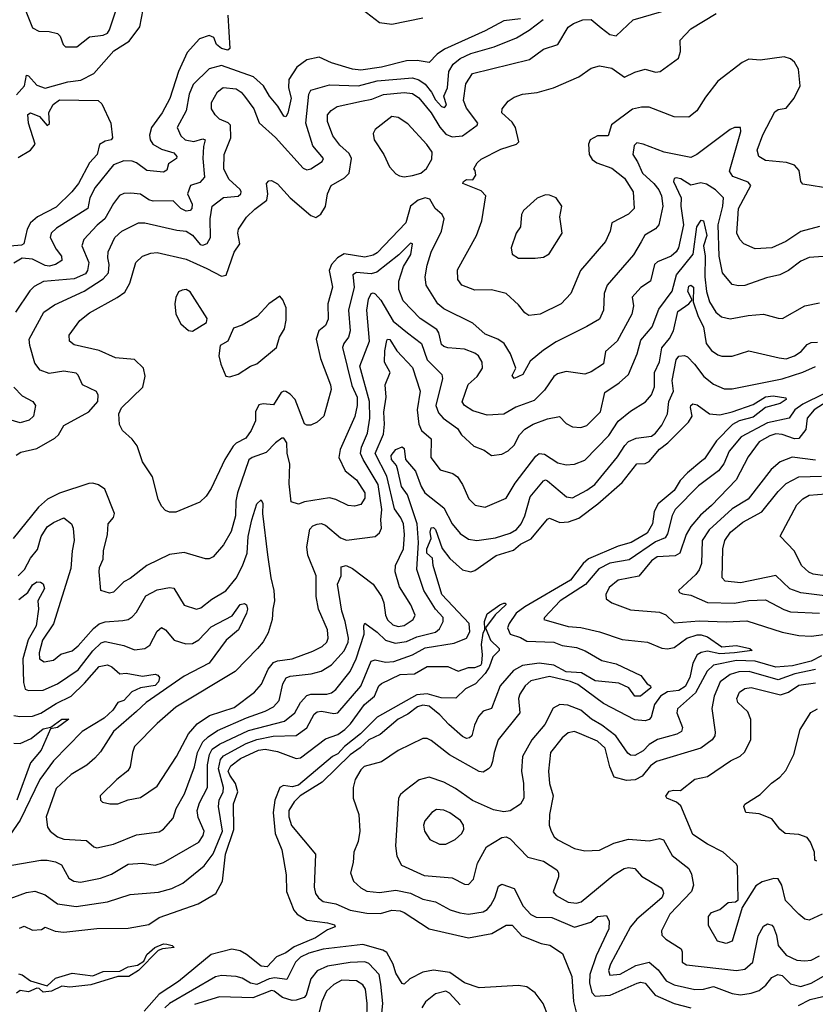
# Model space of a CAD drawing. Extents: x 1690054 to 1842981, y 782881 to 914114.
# Tile 299 of 656: x 1701003 to 1704835, y 902832 to 907574. Entities that reach past the tile are written whole.
import ezdxf

# ---------------------------------------------------------------- set-up
doc = ezdxf.new("R2010")
doc.units = 0

msp = doc.modelspace()

# ---------------------------------------------------------------- linework, layer by layer
at = {"layer": '0CON10XD'}
for points in [[(1700988.1, 907211.9), (1701026.2, 907255), (1701035, 907306.7), (1701045, 907304), (1701085, 907258.8), (1701125, 907243.9), (1701235, 907274), (1701296.8, 907283.2), (1701359.4, 907315), (1701456.2, 907423.8), (1701529.3, 907470.7), (1701581.3, 907538.7), (1701605.1, 907665)], [(1701012.8, 907662.8), (1701064.3, 907534.3), (1701095, 907517.7), (1701145, 907516.2), (1701185, 907507.3), (1701197.3, 907495), (1701212.5, 907455), (1701223.6, 907443.6), (1701277.4, 907442.6), (1701338.5, 907491.5), (1701405, 907498.5), (1701425, 907509.5), (1701435.5, 907525), (1701472.1, 907635)], [(1704855, 906577.5), (1704765.7, 906554.3), (1704692.9, 906505), (1704625, 906474.7), (1704545, 906470.9), (1704490.6, 906495), (1704471.8, 906515), (1704457.1, 906545), (1704461.5, 906615), (1704464.8, 906665), (1704524.4, 906775), (1704510.7, 906790.7), (1704438.1, 906818.1), (1704421.3, 906845), (1704476.7, 907035), (1704473.9, 907053.9), (1704445, 907054.4), (1704425, 907045.6), (1704264.4, 906925), (1704235, 906910.3), (1704106, 906935), (1704005, 906974.7), (1703975, 906980.6), (1703961.7, 906968.3), (1703955.6, 906925), (1703979, 906889), (1704002.4, 906835), (1704057.2, 906785), (1704081, 906755), (1704093.3, 906725), (1704100.7, 906675), (1704081.1, 906585), (1704065, 906567.1), (1704014.3, 906535.7), (1703996.5, 906503.5), (1703959.2, 906440.8), (1703832.1, 906295), (1703818, 906255), (1703814.6, 906175), (1703795, 906131.5), (1703734.7, 906095.3), (1703587, 906023), (1703525, 905981.3), (1703461.4, 905928.6), (1703425.8, 905865), (1703385, 905846.2), (1703375, 905860), (1703392.9, 905895), (1703366.2, 905965), (1703335.6, 906015), (1703305, 906034.7), (1703245, 906059.7), (1703185, 906111.6), (1703045, 906181.2), (1703016, 906205), (1702960, 906295), (1702955.3, 906335.3), (1702965, 906392), (1702985, 906454.3), (1703034.7, 906555), (1703047.5, 906615), (1703037.5, 906635), (1703003.8, 906663.8), (1702978.6, 906708.6), (1702956.1, 906716.1), (1702921.6, 906705), (1702884.7, 906675), (1702863, 906595), (1702725, 906451.1), (1702705, 906439.2), (1702665, 906430.7), (1702565, 906445.8), (1702532.6, 906427.4), (1702504.6, 906395), (1702492.6, 906365), (1702509.1, 906285), (1702486.9, 906205), (1702488.3, 906131.7), (1702475, 906101.4), (1702443.8, 906075), (1702430.9, 906035), (1702452.3, 905942.3), (1702499.1, 905815), (1702502.2, 905792.2), (1702467.5, 905665), (1702436, 905635), (1702405, 905621.4), (1702385, 905620.8), (1702375, 905626.7), (1702329.2, 905745), (1702305, 905770.7), (1702285, 905782.3), (1702275, 905784.5), (1702262.2, 905777.8), (1702225, 905718.6), (1702175, 905724.4), (1702155, 905718.1), (1702139.1, 905685), (1702138.5, 905641.5), (1702118.2, 905595), (1702091.8, 905558.2), (1702045.2, 905534.8), (1702030.6, 905519.4), (1701990.4, 905455), (1701925, 905316), (1701900.5, 905279.5), (1701869.7, 905250.3), (1701755, 905202.5), (1701725, 905202), (1701705, 905210), (1701685, 905230), (1701670, 905265), (1701642.6, 905372.6), (1701594.2, 905445), (1701568.3, 905521.7), (1701544.2, 905554.2), (1701497.5, 905595), (1701483.6, 905623.6), (1701480, 905675), (1701493.2, 905705), (1701595.9, 905804.1), (1701606.5, 905856.5), (1701599.2, 905895), (1701555, 905937.8), (1701464.5, 905944.5), (1701385, 905981.2), (1701265, 906007.5), (1701241.9, 906025), (1701240.5, 906055), (1701291.9, 906125), (1701338.3, 906161.7), (1701472.5, 906235), (1701508.8, 906261.2), (1701533.3, 906305), (1701562.7, 906405), (1701594.7, 906435.3), (1701635, 906450), (1701665, 906452.7), (1701805, 906420.7), (1701904.5, 906375.5), (1701975, 906339.2), (1701997.1, 906342.9), (1702035.4, 906454.6), (1702062.9, 906495), (1702052.9, 906545), (1702056.9, 906565), (1702095, 906623.1), (1702135, 906661.9), (1702193.1, 906705), (1702197.8, 906735), (1702191.2, 906785), (1702201.9, 906798.1), (1702215, 906799.2), (1702245, 906784), (1702306, 906716), (1702405, 906630.6), (1702428.9, 906621.1), (1702452.6, 906637.4), (1702475.9, 906674.1), (1702484.8, 906735.2), (1702503.6, 906775), (1702567.4, 906812.6), (1702590, 906835), (1702600.6, 906905), (1702589.3, 906929.3), (1702545, 906969.2), (1702511.1, 907015), (1702485, 907083.3), (1702485.5, 907115), (1702503.3, 907136.7), (1702532, 907155), (1702648.2, 907181.8), (1702699.3, 907190.7), (1702755, 907212.8), (1702855, 907223), (1702895, 907218.3), (1702925, 907197.1), (1702984.4, 907125), (1703025.6, 907055.6), (1703055, 907021.9), (1703085, 907009.5), (1703135, 907014.1), (1703206, 907065), (1703210, 907075), (1703155, 907147.3), (1703140.7, 907185), (1703151.4, 907265), (1703183.3, 907315), (1703458.1, 907381.9), (1703525, 907431.8), (1703594.3, 907455), (1703645, 907537.9), (1703669.4, 907555), (1703715, 907573.4), (1703755, 907574.6), (1703803.1, 907535), (1703845, 907502.2), (1703875, 907495.4), (1703957.2, 907572.8), (1704095, 907613.3)], [(1702651.9, 907625), (1702735, 907560.5), (1702795, 907551.8), (1702945, 907582)], [(1702005.7, 907595.7), (1702015.5, 907435), (1702005, 907426.9), (1701974.3, 907435), (1701951.3, 907455), (1701937.9, 907487.9), (1701915, 907498), (1701868.5, 907481.5), (1701808.9, 907415), (1701767.6, 907325), (1701726.2, 907193.8), (1701689.5, 907125), (1701637.8, 907055), (1701627.7, 907017.7), (1701630.4, 906995), (1701644.3, 906974.2), (1701685, 906949.6), (1701745, 906932.5), (1701760.3, 906915), (1701758.6, 906905), (1701719.8, 906880.2), (1701711.2, 906848.8), (1701695, 906839.5), (1701615, 906846.7), (1701566, 906884), (1701545, 906892.4), (1701505, 906894.7), (1701454.8, 906875.2), (1701365.7, 906765), (1701340.6, 906715), (1701331.6, 906665), (1701180.1, 906569.9), (1701155, 906546.4), (1701150.3, 906525), (1701178.5, 906468.5), (1701203.3, 906435), (1701206.5, 906413.5), (1701175.4, 906395), (1701145, 906386.1), (1701125, 906390), (1701065, 906420.9), (1701015, 906424.4), (1700975, 906400.8)], [(1703415, 907578.2), (1703335, 907568.1), (1703245, 907520), (1703049, 907431), (1703013, 907407), (1702975, 907367.8), (1702916.7, 907376.7), (1702865.3, 907375.3), (1702745, 907345.9), (1702645, 907331.4), (1702605, 907335.5), (1702505, 907366), (1702445, 907393.8), (1702385, 907379.7), (1702338.2, 907345), (1702298.9, 907285), (1702297.3, 907245), (1702310.3, 907195), (1702294.2, 907124.2), (1702285, 907105.8), (1702275, 907109.4), (1702246.8, 907156.8), (1702206, 907205), (1702177.3, 907255), (1702128.5, 907298.5), (1701975, 907352.5), (1701915, 907337.5), (1701838.1, 907261.9), (1701818.4, 907215), (1701804.1, 907135), (1701761.3, 907055), (1701779.3, 907015), (1701799.4, 906995), (1701842.2, 906987.8), (1701885, 907000), (1701895.5, 906995), (1701887.3, 906962.7), (1701884.3, 906905), (1701892.4, 906815), (1701870.8, 906789.2), (1701825.3, 906774.7), (1701811.5, 906735), (1701832.8, 906685), (1701832, 906665), (1701823.1, 906655), (1701805, 906651.5), (1701778.9, 906665), (1701741.7, 906701.7), (1701645, 906700.3), (1701625, 906706.4), (1701585, 906733.8), (1701537.6, 906737.6), (1701505, 906736.4), (1701483.4, 906726.6), (1701455, 906689.2), (1701413.1, 906615), (1701375.6, 906584.4), (1701310.9, 906515), (1701302.7, 906485), (1701335.7, 906405), (1701328.8, 906365), (1701320.1, 906349.9), (1701265, 906325.5), (1701117.8, 906312.2), (1701072, 906288), (1701052.1, 906267.9), (1700982.9, 906165)], [(1700985, 905477.1), (1701008.5, 905491.5), (1701085, 905509.2), (1701171.8, 905558.2), (1701190.4, 905575), (1701215, 905618.8), (1701335, 905684.6), (1701379.6, 905735), (1701380.5, 905765), (1701372.4, 905782.4), (1701305, 905814.4), (1701285, 905862), (1701275, 905870.9), (1701215, 905881.1), (1701145, 905870), (1701102, 905885), (1701075, 905920), (1701051.5, 906005), (1701048.9, 906035), (1701119.4, 906165), (1701170.3, 906199.7), (1701313.1, 906266.9), (1701405, 906325.2), (1701430.7, 906355), (1701432.9, 906395), (1701426.5, 906426.5), (1701428.4, 906455), (1701460.8, 906525), (1701494.5, 906555), (1701575, 906595.3), (1701605, 906595.3), (1701760.2, 906560.2), (1701805, 906555.9), (1701835, 906535.8), (1701871.6, 906491.6), (1701885, 906487.2), (1701905, 906495.8), (1701921.9, 906525), (1701920.3, 906615), (1701929.1, 906675), (1701985, 906716.9), (1702055, 906724.3), (1702068.2, 906735), (1702069.7, 906745), (1702065, 906755.9), (1702010.6, 906805), (1701986.6, 906855), (1701988.1, 906925), (1702020, 907005), (1702018.2, 907065), (1702006.4, 907076.4), (1701965.5, 907095), (1701944.6, 907115), (1701926.4, 907145), (1701926.9, 907175), (1701955, 907226.7), (1701982.9, 907247.1), (1702045, 907240), (1702069.5, 907225), (1702085.3, 907205.3), (1702129.7, 907145), (1702156.9, 907076.9), (1702235, 907007.1), (1702368.4, 906858.4), (1702385, 906850.6), (1702405, 906855.3), (1702459.1, 906890.9), (1702465.4, 906904.6), (1702415, 906966.5), (1702381.6, 907075), (1702394.7, 907215.3), (1702405.3, 907234.7), (1702495, 907259.3), (1702635, 907255.6), (1702725, 907280), (1702895, 907293.4), (1702925, 907284.8), (1702955, 907263.3), (1702985.6, 907225), (1703005, 907187.2), (1703035, 907156), (1703049.4, 907150.6), (1703058.3, 907161.7), (1703046.2, 907205), (1703063, 907245), (1703070.2, 907325), (1703091.1, 907358.9), (1703125, 907387), (1703175, 907410.5), (1703287.6, 907442.4), (1703395, 907486.6), (1703457.1, 907522.9), (1703524.6, 907575)], [(1703782.5, 906885), (1703855, 906858.8), (1703915, 906811.1), (1703958.2, 906745), (1703962.5, 906665), (1703935, 906637.3), (1703854.5, 906595.5), (1703846.7, 906555), (1703824.5, 906505), (1703704.5, 906365), (1703656.9, 906255), (1703610, 906205), (1703508.8, 906155), (1703455, 906149.4), (1703435, 906162.5), (1703405, 906200.8), (1703345, 906255.5), (1703275, 906272.1), (1703195, 906271.1), (1703132, 906295), (1703113, 906323), (1703111.1, 906368.9), (1703203.2, 906535), (1703228.5, 906605), (1703247.7, 906725), (1703225, 906750), (1703136.7, 906785), (1703140, 906795), (1703155, 906803.3), (1703185, 906802.5), (1703200, 906825), (1703197, 906847), (1703190, 906855), (1703206.2, 906885), (1703225, 906902), (1703320.3, 906949.7), (1703395, 906974), (1703406.2, 906985), (1703391.4, 907055), (1703375, 907080), (1703325.6, 907125), (1703326.9, 907145), (1703355, 907180.8), (1703385, 907200), (1703425, 907214.5), (1703495, 907223.5), (1703573.8, 907245), (1703695, 907298.6), (1703755, 907340), (1703795, 907352), (1703855, 907340.8), (1703915, 907297.1), (1703965, 907321.8), (1704015, 907335.5), (1704065, 907321.4), (1704086.7, 907325), (1704175, 907389.2), (1704185, 907420), (1704184.2, 907475), (1704235, 907530), (1704356.5, 907603.5)], [(1704915, 906758.9), (1704775, 906781.2), (1704764.3, 906794.3), (1704756.7, 906846.7), (1704733.7, 906873.7), (1704696, 906886), (1704595.5, 906895.5), (1704561.9, 906915), (1704554.6, 906945), (1704581.5, 907018.5), (1704640.1, 907129.9), (1704655, 907140.8), (1704695, 907147.1), (1704732.9, 907195), (1704762.5, 907255), (1704754.3, 907335), (1704735, 907369.2), (1704714.5, 907384.5), (1704685, 907394.5), (1704568.3, 907378.3), (1704515, 907383.5), (1704482.3, 907367.7), (1704365, 907278.1), (1704305, 907200.8), (1704264.3, 907135), (1704225, 907104.3), (1704155, 907105.6), (1704035, 907152.9), (1703997.8, 907152.2), (1703955, 907142.1), (1703852.8, 907067.2), (1703836.3, 907013.7), (1703785, 907014.3), (1703750, 906995), (1703742.5, 906975), (1703746.2, 906925), (1703760.5, 906900.5), (1703782.5, 906885)], [(1700995, 906910.7), (1701055, 906945.3), (1701076.7, 906975), (1701045.3, 907075.3), (1701042.3, 907117.7), (1701055.3, 907124.7), (1701097.4, 907107.4), (1701135.4, 907064.6), (1701146.8, 907073.2), (1701143.3, 907126.7), (1701164, 907166), (1701195, 907188.1), (1701380, 907185), (1701398.3, 907168.3), (1701442.5, 907075), (1701450, 907005), (1701443.8, 906995), (1701415, 906988.5), (1701387.9, 906972.1), (1701376.6, 906925), (1701338.8, 906885), (1701286.3, 906785), (1701253.8, 906745), (1701178.9, 906671.1), (1701088.5, 906625), (1701055, 906595.9), (1701038.7, 906565), (1701023.2, 906495), (1701011.9, 906488.1), (1700956.5, 906483.5)], [(1702855, 906816.9), (1702895, 906822.9), (1702935, 906834.2), (1702962.3, 906857.7), (1702987.3, 906902.7), (1702989.2, 906935), (1702963.1, 906973.1), (1702871.9, 907071.9), (1702825, 907102.7), (1702795, 907107.3), (1702714.4, 907045), (1702704.4, 907025), (1702710, 906995), (1702757.3, 906925), (1702784.6, 906864.6), (1702815, 906832), (1702831.3, 906821.3), (1702855, 906816.9)], [(1704895, 906434.6), (1704805, 906429.2), (1704765, 906411.1), (1704705, 906366.4), (1704664.6, 906345.4), (1704599.5, 906330.5), (1704495.9, 906294.1), (1704465, 906292.1), (1704435, 906298.5), (1704387.3, 906355), (1704371.9, 906435), (1704367.2, 906585), (1704390, 906675), (1704393.2, 906715), (1704353.6, 906753.6), (1704311.3, 906781.3), (1704282.7, 906787.3), (1704235, 906777.3), (1704186.9, 906806.9), (1704165, 906812.9), (1704155, 906808.1), (1704152.4, 906795), (1704188, 906715), (1704187.4, 906675), (1704199.1, 906585), (1704176.1, 906475), (1704164.5, 906455.5), (1704140, 906435), (1704075, 906407.1), (1704060.5, 906395), (1704041.5, 906315), (1703995, 906283.8), (1703953, 906237), (1703959.1, 906195), (1703951.8, 906155), (1703880, 906025), (1703824.5, 905975), (1703813.8, 905916.2), (1703755, 905877.2), (1703725, 905867.1), (1703635, 905879.1), (1703592.2, 905867.8), (1703575, 905855.7), (1703531.1, 905788.9), (1703480.6, 905739.4), (1703393.1, 905706.9), (1703335, 905673.8), (1703255, 905668.7), (1703185, 905689.3), (1703144.5, 905715), (1703133.6, 905733.6), (1703163.5, 905816.5), (1703205.5, 905855), (1703231.1, 905895), (1703229.6, 905925), (1703211.8, 905955), (1703195, 905967.9), (1703145, 905987.5), (1703065, 905992.7), (1703045, 905999.5), (1703035, 906009.2), (1703021.1, 906065), (1703011.3, 906081.3), (1702932.3, 906135), (1702849.5, 906219.5), (1702829.4, 906275), (1702828.4, 906315), (1702850.5, 906385), (1702887, 906443), (1702894.2, 906494.2), (1702885, 906498.1), (1702829.4, 906440.6), (1702722.8, 906357.2), (1702695, 906350.2), (1702625, 906355.7), (1702607.7, 906345), (1702613.2, 906285), (1702585.7, 906175), (1702594.7, 906075), (1702585.9, 906045), (1702564.1, 906015), (1702557.8, 905995), (1702602.3, 905812.3), (1702627.9, 905755), (1702628.9, 905715), (1702617.1, 905662.9), (1702546.2, 905503.8), (1702540.3, 905465), (1702570.2, 905400.2), (1702625, 905357.3), (1702664.7, 905295), (1702665, 905269.2), (1702645, 905238.1), (1702615, 905231.4), (1702585, 905234.2), (1702525, 905263.6), (1702495, 905271.2), (1702375, 905252.2), (1702345, 905240), (1702310.9, 905250.9), (1702301.4, 905338.6), (1702304.1, 905435), (1702290.4, 905485), (1702289.1, 905535), (1702275, 905558.8), (1702265, 905558.5), (1702235, 905536.5), (1702190.3, 905489.7), (1702121.9, 905465), (1702106.1, 905453.9), (1702052, 905295), (1702043.9, 905255), (1702042.8, 905185), (1702020.6, 905109.4), (1701985, 905044.3), (1701935, 904986.9), (1701915, 904976.9), (1701897.6, 904977.6), (1701795, 905007.5), (1701725, 904997.3), (1701615, 904945.4), (1701535, 904883.1), (1701505, 904866.7), (1701455, 904816), (1701435, 904812.2), (1701393.8, 904825), (1701385.5, 904915), (1701386.5, 904935), (1701405.5, 904975), (1701406.4, 905015), (1701425.4, 905095), (1701428.6, 905145), (1701454.5, 905175.5), (1701459.5, 905195), (1701412.4, 905312.4), (1701383.1, 905333.1), (1701355, 905341.2), (1701335, 905340), (1701195, 905293.4), (1701136.4, 905265), (1701093.9, 905226.1), (1700971.1, 905075)], [(1703485, 906424.4), (1703525, 906430.6), (1703553.6, 906446.4), (1703615.6, 906545), (1703604, 906625), (1703614, 906675), (1703586.7, 906715), (1703555, 906728.8), (1703535, 906730), (1703495, 906714), (1703430, 906655), (1703419.4, 906635), (1703414.4, 906575.6), (1703394.4, 906545), (1703370.6, 906475), (1703374, 906445), (1703404.6, 906424.6), (1703485, 906424.4)], [(1700995.4, 904895), (1701025.3, 904925), (1701055, 904980.9), (1701088.4, 905021.6), (1701106.2, 905085), (1701135, 905131.1), (1701165, 905152.6), (1701215, 905173.8), (1701251.9, 905145), (1701260.4, 905125), (1701265.9, 905065), (1701254.8, 905015.2), (1701248.7, 904931.3), (1701165.4, 904664.6), (1701112.6, 904585), (1701097.2, 904525), (1701098.5, 904495), (1701120.9, 904480.9), (1701165, 904489.4), (1701201.6, 904518.4), (1701255, 904534.7), (1701285, 904558.4), (1701358, 904642), (1701385.5, 904664.5), (1701415, 904674.3), (1701499.3, 904680.7), (1701524.7, 904685.3), (1701545, 904697.3), (1701565, 904720), (1701610.6, 904799.4), (1701665, 904828.1), (1701725, 904839.1), (1701745, 904835.5), (1701795, 904754.4), (1701855, 904734.7), (1701875, 904740.4), (1701927.6, 904782.4), (1701995, 904823.2), (1702045, 904883.8), (1702075.9, 904944.1), (1702097.6, 905005), (1702102.4, 905085), (1702120.2, 905165), (1702145, 905241.4), (1702165, 905262), (1702174.4, 905244.4), (1702172.9, 905195), (1702196.3, 904996.3), (1702211.6, 904885), (1702226.8, 904825), (1702230, 904775), (1702222.7, 904735), (1702218.8, 904685), (1702198.9, 904621.1), (1702175, 904577.1), (1702147.8, 904545), (1702040, 904435), (1701755, 904263.1), (1701665.3, 904184.7), (1701556.3, 904073.7), (1701545.4, 904044.6), (1701534.5, 903975.5), (1701523.4, 903956.6), (1701471.2, 903915), (1701390, 903835), (1701392, 903815), (1701401.2, 903805), (1701437, 903797), (1701475, 903796.9), (1701525, 903815.7), (1701585, 903827.1), (1701665, 903882.9), (1701757.5, 904025), (1701815, 904134.5), (1701857.5, 904182.5), (1701916.9, 904223.1), (1702035, 904261.2), (1702134.4, 904335), (1702166.7, 904373.3), (1702200, 904445), (1702225, 904477.1), (1702245, 904486.5), (1702315, 904494.7), (1702415, 904532.5), (1702459.4, 904555), (1702482.1, 904575), (1702488.9, 904595), (1702484.6, 904635), (1702442.5, 904735), (1702430.8, 904795), (1702431.3, 904895), (1702391, 904995), (1702386.2, 905035), (1702400.6, 905119.4), (1702415, 905136.1), (1702435, 905143.9), (1702455, 905146.7), (1702475, 905138.9), (1702548.3, 905078.3), (1702576.4, 905066.4), (1702714.6, 905085.4), (1702735, 905102.9), (1702745.4, 905125), (1702741.6, 905165), (1702747.3, 905215), (1702728.9, 905335), (1702656.4, 905455), (1702644.8, 905485), (1702649.5, 905515), (1702678, 905582), (1702689.4, 905655), (1702688.2, 905735), (1702640.7, 905905), (1702687.9, 906025), (1702674, 906175), (1702682.6, 906227.4), (1702695, 906254.5), (1702705, 906258.8), (1702715, 906253.8), (1702742.6, 906222.6), (1702801.7, 906121.7), (1702870.5, 906065), (1702937.9, 906015), (1702965.2, 905935.2), (1703036.7, 905865), (1703038.5, 905845), (1703007.4, 905715), (1703019.7, 905679.7), (1703042.9, 905655), (1703111.5, 905605), (1703130.6, 905575), (1703190.2, 905520.2), (1703239.8, 905499.8), (1703274.5, 905474.5), (1703325, 905481.5), (1703355, 905496.7), (1703383.6, 905525), (1703410.4, 905575), (1703435, 905601.5), (1703475, 905626.2), (1703545, 905651.5), (1703603.3, 905663.3), (1703635, 905628.1), (1703665, 905612.5), (1703705, 905609.6), (1703735, 905619.6), (1703800, 905685), (1703821.4, 905778.6), (1703890, 905825), (1703935, 905864.5), (1703976.8, 905965), (1703995, 906030), (1704048.2, 906095), (1704080.9, 906179.1), (1704145, 906266.9), (1704165.6, 906345), (1704246.4, 906445), (1704264.5, 906575.5), (1704285, 906607.5), (1704295.4, 906605), (1704311.7, 906535), (1704296.5, 906485), (1704304.8, 906434.8), (1704302.6, 906335), (1704310.9, 906265), (1704324.5, 906214.5), (1704355.4, 906165), (1704382.9, 906142.9), (1704425, 906133.6), (1704510.6, 906149.4), (1704585, 906155.5), (1704655, 906135.7), (1704676.7, 906135), (1704785, 906195.5), (1704855, 906210.5)], [(1700998.5, 904781.5), (1701041.3, 904815), (1701065, 904852.4), (1701085, 904866.3), (1701102.5, 904865), (1701115, 904856), (1701121.5, 904835), (1701090.8, 904775), (1701093.2, 904735), (1701082.2, 904655), (1701043.4, 904586.6), (1701018.5, 904495), (1701021.4, 904381.4), (1701029.9, 904349.9), (1701045, 904342.3), (1701115, 904345.3), (1701185, 904374.8), (1701285, 904443.2), (1701355.3, 904534.7), (1701395, 904573.2), (1701415, 904578.4), (1701505, 904559.3), (1701555, 904538.9), (1701605.4, 904544.6), (1701628.8, 904561.2), (1701665, 904628.1), (1701685, 904645.6), (1701705, 904634.5), (1701746.9, 904585), (1701802.7, 904567.3), (1701835, 904569.3), (1701865, 904586.9), (1701925, 904649.1), (1702026.7, 904703.3), (1702065, 904756.8), (1702085, 904762.7), (1702095.2, 904755.2), (1702100.3, 904735), (1702095.9, 904715), (1702055.8, 904635), (1701997.3, 904585), (1701915.9, 904474.1), (1701795, 904411.6), (1701612.3, 904285), (1701565, 904241.1), (1701455, 904144.7), (1701392.3, 904047.7), (1701365, 904017.3), (1701326.1, 903983.9), (1701251.1, 903938.9), (1701179, 903871), (1701130.9, 903735), (1701137.1, 903685), (1701150, 903665), (1701185, 903638.2), (1701215, 903627.3), (1701325, 903620.5), (1701360.5, 903590.5), (1701375, 903585.6), (1701455, 903603.3), (1701565, 903647.7), (1701675, 903662.2), (1701695, 903675.7), (1701742.6, 903727.4), (1701755.9, 903775), (1701797.1, 903845), (1701844.4, 903975.6), (1701859.8, 904045), (1701884.7, 904095.3), (1701910, 904120), (1701955, 904150.2), (1702095, 904211.5), (1702185, 904243), (1702225.2, 904264.8), (1702252.6, 904295), (1702270.2, 904375), (1702285.9, 904404.1), (1702305, 904412.6), (1702406.6, 904423.4), (1702455, 904435.3), (1702503.8, 904466.2), (1702565, 904534.1), (1702584.1, 904575), (1702587, 904595), (1702571, 904675), (1702553.9, 904725), (1702533.3, 904855), (1702550.7, 904895), (1702550.9, 904939.1), (1702575, 904944.2), (1702605, 904930), (1702705.3, 904855.3), (1702745.5, 904795), (1702757.1, 904765), (1702764.1, 904705), (1702775, 904683.2), (1702799.3, 904659.3), (1702825, 904650.7), (1702855, 904655.3), (1702897.5, 904685), (1702907.1, 904705), (1702885.9, 904755), (1702831.8, 904841.8), (1702810.9, 904915), (1702813.4, 904945), (1702850.7, 905025), (1702856.5, 905095), (1702850.7, 905145), (1702838.5, 905175), (1702808.7, 905218.7), (1702770.3, 905375), (1702715.2, 905485), (1702755, 905578), (1702760.4, 905625), (1702756.2, 905683.8), (1702767.3, 905755), (1702762.5, 905815), (1702786.4, 905875), (1702759.2, 905925), (1702760.8, 905979.2), (1702770.9, 906029.1), (1702775, 906035.5), (1702785, 906032.9), (1702819.5, 905979.5), (1702895, 905897.9), (1702931.1, 905785), (1702916.5, 905695), (1702925.6, 905625.6), (1702937.8, 905595), (1702984.5, 905555), (1702982.7, 905465), (1703028.6, 905405), (1703088.3, 905388.3), (1703111.9, 905371.9), (1703135.3, 905335.3), (1703165.3, 905265.3), (1703196, 905236), (1703245, 905225.5), (1703345, 905268.5), (1703388.8, 905341.2), (1703488.9, 905471.1), (1703505, 905484.5), (1703530.6, 905480.6), (1703595, 905438.7), (1703635, 905430), (1703675, 905433.2), (1703725, 905453.1), (1703839.6, 905570.4), (1703885, 905639.7), (1703945, 905688.7), (1704017.3, 905732.7), (1704045, 905766.9), (1704060, 905805), (1704060, 905875), (1704083.8, 905926.2), (1704096.1, 905993.9), (1704132.1, 906037.9), (1704151.6, 906075), (1704172.2, 906167.8), (1704225, 906205.6), (1704241.2, 906225), (1704220.5, 906265), (1704225, 906291.1), (1704235, 906295.3), (1704247.5, 906285), (1704247.1, 906215), (1704270.4, 906145), (1704296.2, 906095), (1704309.3, 906015), (1704335, 905980), (1704365, 905959.5), (1704385, 905953.6), (1704435, 905953.8), (1704515, 905979.6), (1704660, 905945), (1704695, 905940.9), (1704735, 905954.1), (1704766.8, 905975), (1704795, 906009.6), (1704815, 906018.9), (1704845, 906020.4)], [(1701835, 906074.3), (1701902.5, 906115), (1701905.7, 906135), (1701823.4, 906263.4), (1701805, 906274.3), (1701785, 906271.1), (1701767.3, 906262.7), (1701754.4, 906235), (1701749.2, 906205), (1701754.2, 906155), (1701778.3, 906108.3), (1701815, 906077.1), (1701835, 906074.3)], [(1702015, 905853.3), (1702055, 905866.7), (1702114.3, 905905.7), (1702145, 905916.2), (1702240, 905995), (1702254.6, 906045.4), (1702278.1, 906085), (1702285.8, 906125.8), (1702285.7, 906185.7), (1702270, 906225), (1702255, 906242.5), (1702202.5, 906205), (1702146.1, 906143.9), (1702075, 906102.7), (1702032, 906088), (1702005, 906026.2), (1701968.8, 906005), (1701961.4, 905955), (1701970.8, 905915), (1701995, 905857.5), (1702015, 905853.3)], [(1700965, 903502.2), (1701105, 903525.3), (1701135, 903525.3), (1701175, 903518), (1701203.5, 903503.5), (1701239.6, 903439.6), (1701264, 903424), (1701295, 903419.4), (1701391.2, 903438.8), (1701445, 903458), (1701525, 903507.2), (1701595, 903512), (1701655, 903502), (1701695, 903513.8), (1701865, 903612.7), (1701886.9, 903645), (1701891.9, 903665), (1701861.9, 903731.9), (1701857.4, 903765), (1701868.7, 903801.3), (1701907, 903875), (1701907.7, 903985), (1701917, 904035), (1701930.2, 904059.8), (1701965, 904084.5), (1702105, 904150.6), (1702277.9, 904195), (1702327.5, 904235), (1702355.6, 904284.4), (1702385, 904319.3), (1702405, 904324.7), (1702482.5, 904325), (1702505, 904332.4), (1702525, 904348.4), (1702595.2, 904435), (1702624.1, 904495), (1702662.2, 904615), (1702660, 904655), (1702665, 904667.5), (1702725, 904623.2), (1702764.6, 904584.6), (1702810.7, 904570.7), (1702865, 904579.6), (1702915, 904602.2), (1703005, 904623.8), (1703025, 904640), (1703042.8, 904675), (1703042.5, 904695), (1703004.6, 904734.6), (1702949.6, 904825), (1702915.2, 904925), (1702923, 905055), (1702917.6, 905145), (1702869.8, 905285), (1702841.2, 905325), (1702824, 905404), (1702817.1, 905427.1), (1702793.9, 905455), (1702791.2, 905475), (1702815, 905503.3), (1702845, 905516.2), (1702855, 905508.8), (1702860.7, 905455), (1702909.3, 905399.3), (1702936.6, 905325), (1702954.7, 905295), (1703045, 905222.9), (1703085.4, 905145), (1703125, 905098.5), (1703165, 905071.8), (1703205, 905065.4), (1703295, 905078.4), (1703365, 905100.8), (1703395, 905118.2), (1703417.5, 905145), (1703435.6, 905184.4), (1703461.2, 905275), (1703525, 905352.7), (1703535, 905357.1), (1703545, 905352.9), (1703635.7, 905275), (1703665, 905270.4), (1703735, 905307.3), (1703772.3, 905335), (1703881.8, 905468.2), (1703916.6, 905523.4), (1703935, 905542), (1703971.5, 905558.5), (1704045, 905568.4), (1704065, 905581.8), (1704095, 905621.2), (1704122.9, 905675), (1704129.3, 905735), (1704152, 905785), (1704144.7, 905835.3), (1704164, 905936), (1704177.1, 905952.9), (1704205, 905956.2), (1704219.3, 905949.3), (1704253.4, 905915), (1704297.1, 905855), (1704345, 905818.4), (1704395, 905796.6), (1704434.1, 905795.9), (1704675, 905844.8), (1704775, 905876.7), (1704835, 905904.1)], [(1700973.9, 905803.9), (1701015, 905761.5), (1701066, 905735), (1701079.2, 905715), (1701069.4, 905665), (1701048, 905645), (1701005, 905631.6), (1700935, 905653.5)], [(1700895, 903318.9), (1701035, 903370), (1701075, 903376.4), (1701125, 903358.2), (1701184.8, 903314.8), (1701275, 903302.9), (1701425.2, 903324.8), (1701535, 903360.4), (1701671.2, 903371.2), (1701735, 903389.4), (1701788.5, 903415), (1701891.2, 903498.8), (1701935, 903556.2), (1701979.7, 903665), (1701959.7, 903785), (1701963, 903815), (1701982.2, 903855), (1701984.8, 903875), (1701959.6, 903965), (1701969.3, 904010.7), (1701985, 904028.6), (1702093, 904087), (1702145, 904107), (1702223.2, 904123.2), (1702335, 904125.8), (1702385, 904162.5), (1702421.8, 904228.2), (1702435, 904240), (1702457.1, 904242.9), (1702515, 904231.6), (1702535.2, 904234.8), (1702645.8, 904364.2), (1702695.2, 904484.8), (1702715, 904490.6), (1702765, 904480.2), (1702805, 904482.8), (1702895, 904515.5), (1702955, 904548.4), (1703095, 904571.6), (1703155, 904595.7), (1703170.7, 904625), (1703166.8, 904665), (1703035.2, 904805), (1702994.3, 904945), (1702990.5, 904980.5), (1702964.3, 905005), (1702963.8, 905025), (1702985.2, 905075), (1702980.3, 905105), (1702985, 905126.2), (1702995, 905127.5), (1703005, 905119.1), (1703037.5, 905027.5), (1703075, 904979.3), (1703135, 904923.8), (1703175, 904914.1), (1703195, 904920.3), (1703296.9, 904993.1), (1703381.4, 905018.6), (1703415, 905048.4), (1703465.9, 905074.1), (1703545, 905168.9), (1703555, 905173.1), (1703605, 905152.4), (1703645.4, 905154.6), (1703695, 905173.6), (1703787.5, 905242.5), (1703904.7, 905345), (1703975, 905434.2), (1704015, 905436.8), (1704035, 905445.5), (1704084.7, 905505), (1704124.5, 905535.5), (1704223.3, 905635), (1704241.1, 905665), (1704233.9, 905706.1), (1704235, 905716), (1704245, 905724.4), (1704265, 905718.5), (1704325, 905675.6), (1704375, 905670.6), (1704435, 905684.7), (1704535, 905720.3), (1704595, 905757), (1704631.8, 905761.7), (1704693, 905753), (1704693.8, 905745), (1704665, 905724.7), (1704594.7, 905705.3), (1704535, 905659.1), (1704468.7, 905641.3), (1704435.2, 905624.8), (1704358.4, 905545), (1704301.2, 905458.8), (1704288.3, 905448.3), (1704218.7, 905391.3), (1704183.9, 905355), (1704154.2, 905305.8), (1704078.4, 905241.6), (1704057.8, 905205), (1704051, 905145), (1704025, 905101.5), (1703947.3, 905055), (1703885, 905038.3), (1703742.2, 904977.8), (1703717, 904955), (1703655.6, 904875), (1703435, 904746.6), (1703394.4, 904715), (1703360.7, 904665), (1703352.8, 904645), (1703364.8, 904614.8), (1703415, 904598.5), (1703445, 904580.6), (1703575, 904575.5), (1703615, 904560.2), (1703685, 904549.5), (1703725.6, 904534.4), (1703807.1, 904487.1), (1703875, 904471.3), (1703995, 904415.6), (1704025.5, 904375.5), (1704041.2, 904365), (1704042.9, 904355), (1703993.1, 904315), (1703965.2, 904315.2), (1703936.2, 904356.2), (1703888.8, 904378.8), (1703775, 904388.9), (1703708.7, 904428.7), (1703635, 904433.4), (1703575, 904464.9), (1703505, 904474.3), (1703425, 904463), (1703380.5, 904439.5), (1703317.4, 904365), (1703275, 904255.8), (1703235, 904243.1), (1703212.4, 904217.6), (1703193.4, 904176.6), (1703180, 904125), (1703169.2, 904115), (1703155, 904112.3), (1703135, 904122.1), (1703068.9, 904178.9), (1703025.5, 904225.5), (1702975, 904266.8), (1702945, 904271.9), (1702918.7, 904265), (1702871.4, 904228.6), (1702825, 904204.3), (1702738.2, 904131.8), (1702684, 904105), (1702643.2, 904066.8), (1702595, 904033.9), (1702459, 903901), (1702353.2, 903835), (1702323.9, 903806.1), (1702299.5, 903765), (1702299.5, 903735), (1702312, 903692), (1702426.9, 903555), (1702421.5, 903395), (1702427.9, 903365), (1702441.5, 903345), (1702465, 903326.9), (1702525, 903315.3), (1702594.8, 903284.8), (1702675, 903270.5), (1702739.7, 903269.7), (1702795, 903285.2), (1702835, 903281.8), (1702855, 903274.1), (1702974.3, 903194.3), (1703165, 903152.2), (1703277.2, 903172.8), (1703345, 903212.1), (1703375, 903212.5), (1703421.1, 903161.1), (1703515, 903124.1), (1703555.9, 903115.9), (1703616.5, 903076.5), (1703662.1, 902965), (1703670.3, 902845), (1703690.9, 902760.9)], [(1704875, 905771.5), (1704775, 905722.2), (1704736, 905695), (1704708.1, 905655), (1704605, 905631.6), (1704478.2, 905565), (1704420.2, 905495), (1704394.3, 905435), (1704368.6, 905401.4), (1704271.7, 905328.3), (1704159.6, 905215), (1704144.8, 905185.2), (1704122.9, 905097.1), (1704112.2, 905077.8), (1704065, 905058.8), (1703937.5, 904972.5), (1703845, 904956.7), (1703791.8, 904928.2), (1703727.2, 904852.8), (1703605.3, 904775), (1703530, 904695), (1703526.7, 904685), (1703645, 904651.9), (1703705, 904646.8), (1703795, 904626.1), (1703905, 904588.6), (1704026.4, 904576.4), (1704095, 904547.6), (1704123.2, 904543.2), (1704155, 904549.3), (1704215.7, 904594.3), (1704265, 904610.6), (1704285, 904611.4), (1704315, 904601), (1704385, 904553.9), (1704455, 904560.4), (1704520, 904545), (1704531.2, 904535), (1704445, 904523.6), (1704375, 904520), (1704315, 904531.7), (1704285, 904526.5), (1704265.8, 904515), (1704244.8, 904475), (1704231, 904405), (1704208.1, 904361.9), (1704177.2, 904342.8), (1704122.9, 904337.1), (1704088.8, 904315), (1704059.4, 904275), (1704044.5, 904215), (1704035, 904203.5), (1704015, 904197.1), (1703965, 904200.9), (1703815, 904280.3), (1703691.4, 904371.4), (1703656.4, 904386.4), (1703555, 904409.6), (1703465, 904389.7), (1703436.7, 904365), (1703411.8, 904325), (1703405.3, 904305), (1703411.5, 904235), (1703307.5, 904105), (1703287.2, 904045), (1703279.5, 904000.5), (1703272.4, 903977.6), (1703261.1, 903965), (1703235, 903950.4), (1703215, 903952.3), (1703072.6, 904032.6), (1702985, 904102.7), (1702965, 904111.5), (1702945, 904111.5), (1702825.3, 904054.7), (1702745, 904000), (1702662.4, 903977.6), (1702645, 903960.8), (1702618.5, 903915), (1702608.9, 903875), (1702609.4, 903825), (1702636.2, 903745), (1702641.4, 903665), (1702632.9, 903615), (1702611.8, 903565), (1702609.5, 903515), (1702596.7, 903465), (1702611.1, 903425), (1702645, 903392.2), (1702675, 903376.5), (1702735, 903370), (1702815, 903380.6), (1702885, 903366.2), (1702945, 903338.1), (1703005.5, 903324.5), (1703076.2, 903286.2), (1703122, 903272), (1703165, 903265.8), (1703235, 903276.2), (1703255, 903287.9), (1703271.7, 903308.3), (1703291.2, 903345), (1703309.4, 903400.6), (1703325, 903410.4), (1703385, 903389.5), (1703427.7, 903305), (1703465, 903263.6), (1703490.5, 903250.5), (1703565, 903249.5), (1703675, 903203.9), (1703753.2, 903226.8), (1703785, 903255.2), (1703829.6, 903259.6), (1703841.7, 903231.7), (1703840.7, 903195), (1703780, 903065), (1703748.3, 902975), (1703746.5, 902935), (1703758.3, 902888.3), (1703775, 902871.2), (1703846.2, 902876.2), (1703976.9, 902933.1), (1703995, 902938.1), (1704015, 902933.2), (1704063.8, 902875), (1704155, 902836.1), (1704235, 902813.9)], [(1704891.8, 905735), (1704829.4, 905695), (1704795.9, 905655), (1704789.2, 905600.8), (1704755, 905557.3), (1704735, 905555.3), (1704675, 905575.7), (1704645, 905578.6), (1704615, 905568.9), (1704565, 905540), (1704511.7, 905468.3), (1704453.2, 905356.8), (1704335, 905233.4), (1704282, 905188), (1704235, 905132.5), (1704211.9, 905095), (1704182.7, 905005), (1704159, 904991), (1704073, 904987), (1704045, 904967.5), (1703985, 904893.8), (1703885, 904874.6), (1703841.2, 904838.8), (1703825.6, 904805), (1703827.8, 904785), (1703854, 904765), (1703945, 904730.9), (1704085, 904720), (1704115, 904706.8), (1704155, 904668.5), (1704275, 904678), (1704405, 904673), (1704505, 904678.4), (1704675, 904624.2), (1704755, 904607.2), (1704814.6, 904605.4), (1704875, 904612)], [(1704835, 905452.4), (1704723.3, 905466.7), (1704665, 905444.6), (1704622.1, 905407.9), (1704511.6, 905265), (1704435, 905217.6), (1704323.8, 905116.2), (1704289.5, 905065), (1704286.1, 904955), (1704275.9, 904924.1), (1704259, 904901), (1704176.2, 904825), (1704181.2, 904815), (1704195, 904808.6), (1704235, 904801.4), (1704316.1, 904766.1), (1704445, 904764.3), (1704515, 904777), (1704595, 904779.7), (1704682.5, 904732.5), (1704715, 904721.9), (1704855, 904716.1)], [(1704892.8, 904797.2), (1704765, 904813.8), (1704712.2, 904832.2), (1704645, 904896.1), (1704475, 904861.4), (1704400, 904870), (1704385.7, 904885), (1704388.8, 905025), (1704399.3, 905065), (1704426.5, 905105), (1704485, 905153.2), (1704576.7, 905203.3), (1704655, 905301.6), (1704695, 905340.3), (1704755, 905371.7), (1704865, 905375.6)], [(1704905, 904892.1), (1704825, 904904), (1704803.5, 904913.5), (1704768.9, 904945), (1704733.9, 905013.9), (1704665.8, 905085.8), (1704745, 905236.9), (1704775, 905266.4), (1704805, 905283.8), (1704885, 905290)], [(1701001.3, 903198.7), (1701025, 903207.3), (1701065, 903187.9), (1701108.2, 903191.8), (1701125, 903202.5), (1701173.6, 903183.6), (1701215, 903179.7), (1701375, 903196.8), (1701525, 903198.8), (1701625, 903216.2), (1701675, 903248.9), (1701862.9, 903315), (1701946.9, 903365), (1701979.6, 903425), (1701993.7, 903555), (1702033.4, 903673.4), (1702033.1, 903796.9), (1702053.8, 903855), (1702042.4, 903895), (1702014.1, 903935), (1702007.5, 903955), (1702020.2, 903979.8), (1702065.8, 904015), (1702153.1, 904055), (1702185, 904060.8), (1702245, 904049.5), (1702335, 904016.1), (1702355, 904018), (1702475, 904109.6), (1702535, 904131.5), (1702569.5, 904155), (1702596.8, 904183.2), (1702663.7, 904275), (1702711.1, 904315), (1702733.2, 904365), (1702745, 904376.1), (1702835, 904420.2), (1702905, 904422.9), (1702965, 904459.2), (1703065, 904458.8), (1703115, 904436.7), (1703165, 904454.2), (1703194.4, 904454.4), (1703223.8, 904465), (1703228.8, 904475), (1703231.8, 904515), (1703226.5, 904565), (1703235, 904618.8), (1703243.6, 904636.4), (1703241.9, 904675), (1703255, 904712), (1703314.8, 904755.2), (1703335, 904764), (1703343, 904763), (1703344, 904755), (1703292.4, 904707.6), (1703246.2, 904645), (1703270.9, 904585), (1703311.9, 904545), (1703312.2, 904535), (1703281.6, 904505), (1703264.1, 904455), (1703245, 904424.5), (1703198.5, 904375), (1703149.3, 904350.7), (1703103.7, 904306.3), (1703032.5, 904307.5), (1702965, 904327), (1702915, 904322.3), (1702724.8, 904215.2), (1702644.2, 904135), (1702566.5, 904073.5), (1702535, 904038.1), (1702509.4, 904025), (1702345, 903887.8), (1702315, 903878.6), (1702274, 903886), (1702255, 903875.5), (1702232, 903815), (1702222.8, 903755), (1702233.8, 903653.8), (1702264.7, 903575), (1702286.7, 903455), (1702288.1, 903375), (1702322.3, 903285), (1702339.5, 903265), (1702385, 903237.4), (1702485, 903224), (1702518.6, 903215), (1702522, 903205), (1702485, 903190.4), (1702428.1, 903151.9), (1702325, 903108.5), (1702285, 903079.5), (1702240.4, 903059.6), (1702195, 903011.3), (1702165, 903014.6), (1702095, 903071.8), (1702065, 903089.5), (1702025, 903097.1), (1701925, 903071.8), (1701768, 902942), (1701675, 902880), (1701601.7, 902798.3)], [(1704865, 904509.5), (1704815.3, 904484.7), (1704725, 904461.8), (1704645, 904454.9), (1704545, 904483.7), (1704455, 904486.7), (1704344.8, 904465.2), (1704314.2, 904435.8), (1704258, 904332), (1704170.9, 904255), (1704167.9, 904235), (1704195.4, 904165), (1704189.5, 904145), (1704167.7, 904132.3), (1704075, 904106.2), (1704035, 904082.5), (1704005, 904052.6), (1703965, 904030.7), (1703945, 904030.9), (1703931.7, 904041.7), (1703874.2, 904124.2), (1703806.4, 904176.4), (1703756.8, 904205), (1703705, 904247.5), (1703642.6, 904272.6), (1703605, 904275.5), (1703571.8, 904258.2), (1703531.5, 904178.5), (1703468.7, 904105), (1703424.5, 904025), (1703420, 903955), (1703429.7, 903895), (1703430.9, 903825), (1703415, 903795.8), (1703365, 903762.9), (1703335, 903758.1), (1703285, 903767.8), (1703183.7, 903813.7), (1703101.4, 903871.4), (1703045, 903901.9), (1702975, 903925.4), (1702927.4, 903912.6), (1702858.8, 903861.2), (1702837.3, 903842.7), (1702827.3, 903825), (1702813.1, 903595), (1702819.4, 903545), (1702841.9, 903501.9), (1702951.4, 903451.4), (1703085, 903441.5), (1703145, 903410.9), (1703165, 903408.1), (1703188.5, 903435), (1703208.3, 903511.7), (1703250.5, 903589.5), (1703325, 903634.2), (1703345, 903638.6), (1703365, 903628.8), (1703450.5, 903540.5), (1703525, 903520.7), (1703589.1, 903479.1), (1703597.1, 903465), (1703597.1, 903445), (1703572.5, 903372.5), (1703586.9, 903355), (1703645, 903322.8), (1703685, 903318.8), (1703706.7, 903325), (1703865, 903454.5), (1703914.3, 903485), (1703935, 903490.3), (1703965.7, 903485.7), (1703998, 903448), (1704091.8, 903391.8), (1704100.5, 903379.5), (1704103.1, 903365), (1704095, 903344.5), (1703975, 903242.2), (1703945.2, 903205), (1703848.4, 903025), (1703838.8, 902995), (1703845, 902972.5), (1703895, 902976.7), (1703970.8, 903019.2), (1704034.7, 903034.7), (1704077.4, 902997.4), (1704116.1, 902945), (1704154.4, 902925), (1704255, 902903.5), (1704295.6, 902904.4), (1704345, 902917.2), (1704435, 902883.2), (1704475, 902877.5), (1704526.2, 902885), (1704565, 902898), (1704595.9, 902924.1), (1704625, 902960.9), (1704654.6, 902975.4), (1704675, 902970), (1704715, 902930), (1704765, 902917.2), (1704815, 902933.9), (1704885, 902973.5)], [(1700975, 904222), (1701003, 904217), (1701065, 904220), (1701105, 904234.2), (1701179, 904281), (1701250, 904315), (1701315, 904377.5), (1701385, 904457.8), (1701425, 904466.3), (1701447, 904457), (1701485, 904422.5), (1701515, 904426.1), (1701595, 904411.9), (1701655, 904421), (1701667.6, 904417.6), (1701676.1, 904406.1), (1701671.7, 904385), (1701655, 904367.7), (1701583.8, 904356.2), (1701543.3, 904336.7), (1701505, 904294.4), (1701475.2, 904284.8), (1701451.5, 904248.5), (1701409.7, 904210.3), (1701302.9, 904145), (1701165, 904004.5), (1701100, 903915), (1701005, 903718.9), (1700900.5, 903569.5)], [(1704835, 904443.8), (1704736.5, 904423.5), (1704655, 904394.5), (1704516.1, 904433.9), (1704466.8, 904433.2), (1704425, 904420), (1704376, 904384), (1704346.9, 904315), (1704336.5, 904256.5), (1704352.2, 904142.2), (1704350, 904125), (1704337.3, 904105), (1704284.1, 904065.9), (1704069.3, 904000.7), (1704040.4, 903979.6), (1704000.4, 903929.6), (1703966.5, 903913.5), (1703925, 903909), (1703866.2, 903925), (1703845.5, 903975.5), (1703823, 904065), (1703785, 904098.5), (1703710.7, 904130.7), (1703675, 904145.4), (1703645, 904139.2), (1703615.4, 904115), (1703560, 904045), (1703549.7, 903955), (1703554, 903895), (1703572, 903835), (1703554.6, 903745), (1703553.2, 903695), (1703562.2, 903665), (1703577.5, 903637.5), (1703593.8, 903623.8), (1703675, 903582.5), (1703725, 903570), (1703795, 903573.8), (1703865, 903607.3), (1703935, 903626.2), (1704035, 903618.5), (1704085, 903630), (1704103.1, 903623.1), (1704145, 903547.5), (1704226.2, 903485), (1704238, 903458), (1704247.9, 903405), (1704238.2, 903375), (1704133.6, 903265), (1704107.6, 903215), (1704093.6, 903185), (1704095.5, 903165), (1704114.5, 903145), (1704188, 903098), (1704193.6, 903085), (1704193.5, 903035), (1704215, 903022), (1704455, 902994.7), (1704495, 903001.1), (1704533.4, 903035), (1704558.8, 903161.2), (1704585, 903207.5), (1704605, 903218.9), (1704625, 903212.9), (1704633.2, 903203.2), (1704648.5, 903165), (1704656.2, 903115), (1704695, 903068.5), (1704745, 903043.9), (1704785, 903040.4), (1704815, 903044.7), (1704855.2, 903064.8)], [(1704867.3, 903265), (1704805, 903236.9), (1704785, 903241.4), (1704755.8, 903265.8), (1704691.1, 903331.1), (1704673.2, 903405), (1704655, 903435.5), (1704635, 903437.9), (1704578.9, 903421.1), (1704548.3, 903401.7), (1704482.4, 903297.6), (1704434.3, 903135), (1704405, 903123.8), (1704364.2, 903135), (1704320.9, 903210.9), (1704320, 903255), (1704335, 903274.4), (1704375, 903288.8), (1704415, 903321.9), (1704450, 903325), (1704462.5, 903335), (1704460, 903495), (1704455, 903506), (1704390.8, 903565), (1704315, 903602.1), (1704245, 903649.4), (1704187.6, 903787.6), (1704165.5, 903805.5), (1704120, 903825), (1704114.2, 903834.2), (1704131.1, 903858.9), (1704153.2, 903863.2), (1704185, 903860.6), (1704254.7, 903915.3), (1704315, 903928.2), (1704425.8, 904005), (1704473.2, 904026.8), (1704494.3, 904045.7), (1704524, 904105), (1704523.7, 904203.7), (1704509.8, 904239.8), (1704461.9, 904285), (1704456.5, 904305), (1704468.9, 904335), (1704495, 904353.3), (1704525, 904356.8), (1704667.4, 904322.6), (1704705, 904335.7), (1704755, 904369.2), (1704835, 904380.5)], [(1704841.7, 903521.7), (1704832.5, 903525), (1704830.9, 903565), (1704812.2, 903612.2), (1704795.4, 903635.4), (1704755, 903650), (1704690, 903655), (1704664, 903675), (1704625, 903725.6), (1704565, 903748.5), (1704500, 903755), (1704490, 903785), (1704495, 903795.8), (1704568.6, 903841.4), (1704624, 903896), (1704664.6, 903925.4), (1704692.6, 903957.4), (1704731.9, 904035), (1704761.4, 904155), (1704812.6, 904237.4), (1704844.7, 904255.3)], [(1700975, 904090), (1701005, 904087.8), (1701057.9, 904112.1), (1701115, 904157.6), (1701152.9, 904167.1), (1701205, 904204.5), (1701240, 904205), (1701185, 904164.5), (1701151.2, 904158.8), (1701106.2, 904055), (1701055, 903993.8), (1700988.4, 903815)], [(1703055, 903602.2), (1703100, 903625), (1703132.9, 903655), (1703141.8, 903675), (1703140.4, 903695), (1703126.4, 903716.4), (1703075, 903754.5), (1703045, 903767.3), (1703010.7, 903769.3), (1702987.8, 903755), (1702954.5, 903715), (1702947.5, 903695), (1702952.2, 903665), (1702978, 903625), (1703025, 903602.5), (1703055, 903602.2)], [(1700997.7, 902977.7), (1701015, 902973.8), (1701055, 902944.1), (1701135, 902920.7), (1701175, 902957.7), (1701255, 902980.9), (1701355, 902969.4), (1701405, 902989.2), (1701485, 902990.4), (1701525, 903012.8), (1701570.7, 903019.3), (1701600.3, 903039.7), (1701615, 903072.2), (1701654.4, 903105), (1701695, 903122.2), (1701711.3, 903121.3), (1701736.7, 903115), (1701747.5, 903105), (1701690.9, 903099.1), (1701668.9, 903091.1), (1701574.4, 902995), (1701528, 902965), (1701475, 902965.5), (1701345, 902924.7), (1701245, 902914.1), (1701205, 902918.2), (1701155.3, 902894.7), (1701115, 902889.5), (1701097.3, 902907.3), (1701085, 902909.3), (1701045, 902892), (1701005, 902897.3), (1700986.9, 902885)], [(1703548.2, 902775), (1703523.2, 902835), (1703485, 902887.5), (1703445.9, 902915.9), (1703405, 902921.8), (1703215, 902910.8), (1703145, 902935.7), (1703075, 902985.2), (1702995, 902996.7), (1702944.2, 902985.8), (1702881.2, 902955), (1702855, 902928.8), (1702845, 902931.2), (1702815, 902981.9), (1702801.9, 903025), (1702770.7, 903080.7), (1702752.4, 903092.4), (1702655, 903119.5), (1702465, 903096.6), (1702395, 903077.7), (1702355, 903058.1), (1702331.8, 903035), (1702289.1, 902950.9), (1702231.4, 902958.6), (1702205, 902954.3), (1702145, 902926.3), (1702113.7, 902933.7), (1702075, 902957.4), (1702045, 902965.3), (1701975, 902970.8), (1701945.9, 902964.1), (1701723.5, 902835), (1701701, 902815)], [(1702735.8, 902675.8), (1702751.4, 902835), (1702742.2, 902927.8), (1702734.8, 902974.8), (1702685, 903028.2), (1702665, 903035.7), (1702595, 903033.2), (1702485, 903014.7), (1702435, 902993.3), (1702404.7, 902955), (1702382.6, 902875), (1702372.5, 902865), (1702335, 902850.9), (1702315, 902850.4), (1702267.9, 902865), (1702228.2, 902895), (1702215, 902897.6), (1702125, 902862.7), (1701965, 902867.5), (1701845, 902830.4)], [(1702674, 902755), (1702677, 902835), (1702667.7, 902905), (1702655.5, 902925.5), (1702625, 902944.7), (1702555, 902947.5), (1702515, 902926.2), (1702481, 902895), (1702457.5, 902845), (1702432.6, 902745)], [(1703125, 902829.2), (1703073.5, 902885), (1703055, 902895.3), (1703005, 902882.2), (1702956.6, 902843.4), (1702940, 902815)], [(1704754.5, 902825.5), (1704810, 902855), (1704871.3, 902868.7)]]:
    msp.add_lwpolyline(points, dxfattribs=at)

doc.saveas('drawing.dxf')
